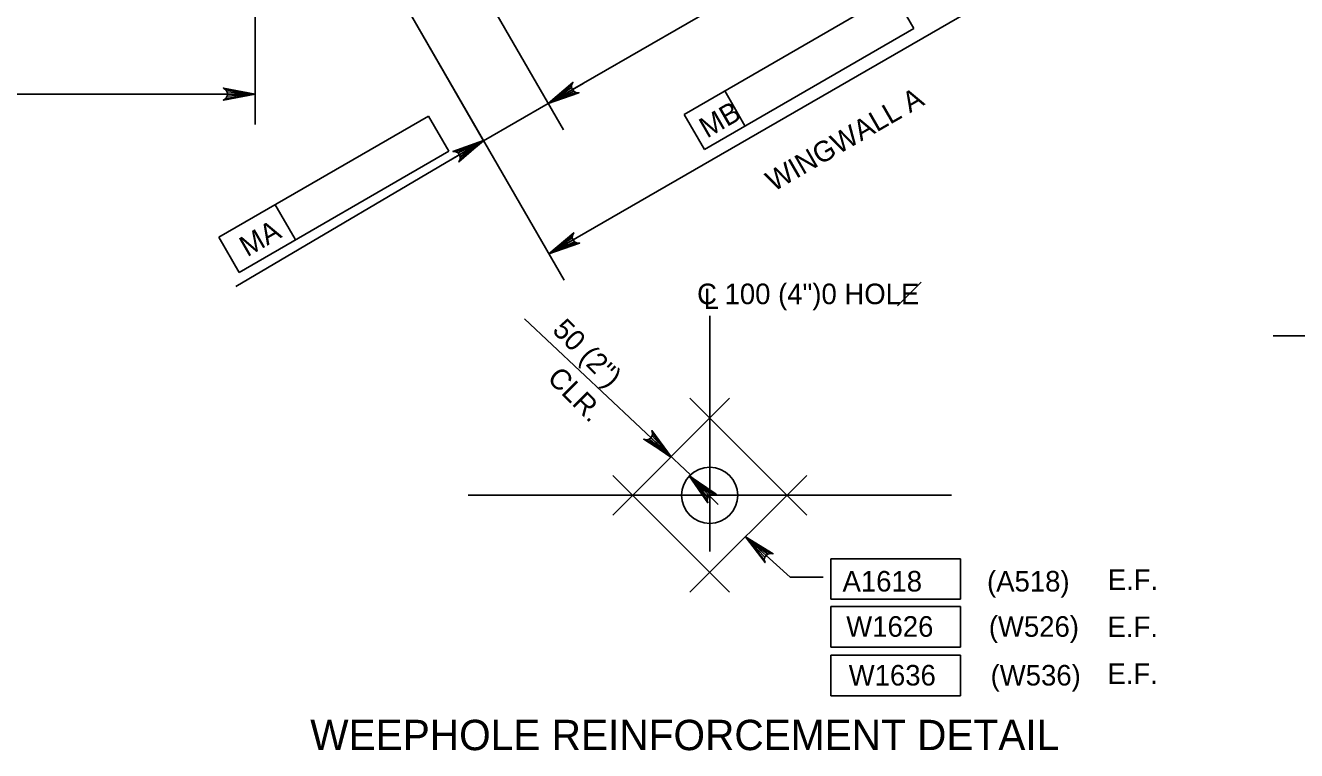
# Model space of a CAD drawing. Extents: x 634540 to 640306, y 296059 to 300275.
# Drawn here: x 639655.1 to 639840.5, y 297535.8 to 297641.6 of the extents above; entities that cross this region are included whole.
import ezdxf

# ---------------------------------------------------------------- set-up
doc = ezdxf.new("R2010")
doc.units = 0
for name, color, linetype in [('3', 7, 'Continuous'), ('4', 7, 'Continuous'), ('6', 7, 'Continuous')]:
    doc.layers.add(name, color=color, linetype=linetype)

msp = doc.modelspace()

# ---------------------------------------------------------------- linework, layer by layer
at = {"layer": '3'}
for p, q in [((639754.92, 297564.84), (639754.92, 297599.21)), ((639719.67, 297573.04), (639790.18, 297573.04))]:
    msp.add_line(p, q, dxfattribs=at)
msp.add_circle((639754.92, 297573.04), 4.1, dxfattribs=at)
at = {"layer": '4'}
for p, q in [((639688.64, 297680.89), (639688.64, 297627.12)), ((639689.41, 297681.1), (639733.68, 297604.43)), ((639689.41, 297681.1), (639721.95, 297624.74)), ((639800.21, 297669.93), (639731.37, 297630.18)), ((639809.74, 297653.43), (639731.48, 297608.25)), ((639751.18, 297628.6), (639781.76, 297646.26)), ((639781.76, 297646.26), (639784.71, 297641.14)), ((639723.38, 297644.01), (639733.58, 297626.35)), ((639784.71, 297641.14), (639754.14, 297623.49)), ((639733.93, 297631.66), (639736.48, 297633.13)), ((639468.96, 297631.55), (639688.64, 297631.55)), ((639760.07, 297626.91), (639757.11, 297632.03)), ((639731.37, 297630.18), (639721.95, 297624.74)), ((639683.33, 297610.68), (639713.9, 297628.33)), ((639713.9, 297628.33), (639716.85, 297623.22)), ((639754.14, 297623.49), (639751.18, 297628.6)), ((639721.93, 297624.78), (639685.78, 297603.52)), ((639716.85, 297623.22), (639686.28, 297605.56)), ((639719.39, 297623.27), (639716.84, 297621.79)), ((639694.46, 297610.41), (639691.51, 297615.52)), ((639686.28, 297605.56), (639683.33, 297610.68)), ((639782.31, 297600.68), (639785.75, 297604.12)), ((639752.1, 297576.02), (639727.93, 297598.78)), ((639857.08, 297596.29), (639837.14, 297596.29)), ((639751.95, 297575.87), (639756.14, 297571.68)), ((639760.13, 297567), (639766.64, 297561.08)), ((639772.58, 297563.79), (639791.53, 297563.79)), ((639772.58, 297557.88), (639772.58, 297563.79)), ((639791.53, 297563.79), (639791.53, 297557.88)), ((639766.64, 297561.08), (639771.49, 297561.08)), ((639791.53, 297557.88), (639772.58, 297557.88)), ((639772.58, 297556.82), (639791.53, 297556.82)), ((639772.58, 297550.91), (639772.58, 297556.82)), ((639791.53, 297556.82), (639791.53, 297550.91)), ((639791.53, 297550.91), (639772.58, 297550.91)), ((639772.58, 297549.72), (639791.53, 297549.72)), ((639772.58, 297543.81), (639772.58, 297549.72)), ((639791.53, 297549.72), (639791.53, 297543.81)), ((639791.53, 297543.81), (639772.58, 297543.81))]:
    msp.add_line(p, q, dxfattribs=at)
for points in [[(639731.37, 297630.18), (639734.97, 297633.27), (639734.78, 297632.87), (639734.78, 297632.51), (639734.89, 297632.21), (639735.09, 297631.97), (639735.41, 297631.79), (639735.84, 297631.75), (639731.37, 297630.18), (639735.41, 297631.79), (639735.09, 297631.97), (639731.37, 297630.18), (639734.89, 297632.21), (639734.78, 297632.51), (639731.37, 297630.18), (639734.78, 297632.87)], [(639688.64, 297631.55), (639683.98, 297630.68), (639684.34, 297630.93), (639684.53, 297631.24), (639684.58, 297631.55), (639684.53, 297631.87), (639684.34, 297632.18), (639683.98, 297632.43), (639688.64, 297631.55), (639684.34, 297632.18), (639684.53, 297631.87), (639688.64, 297631.55), (639684.58, 297631.55), (639684.53, 297631.24), (639688.64, 297631.55), (639684.34, 297630.93)], [(639721.93, 297624.78), (639718.35, 297621.67), (639718.54, 297622.06), (639718.54, 297622.43), (639718.42, 297622.72), (639718.22, 297622.97), (639717.9, 297623.14), (639717.47, 297623.17), (639721.93, 297624.78), (639717.9, 297623.14), (639718.22, 297622.97), (639721.93, 297624.78), (639718.42, 297622.72), (639718.54, 297622.43), (639721.93, 297624.78), (639718.54, 297622.06)], [(639731.48, 297608.25), (639735.08, 297611.33), (639734.89, 297610.94), (639734.88, 297610.58), (639734.99, 297610.28), (639735.2, 297610.03), (639735.51, 297609.85), (639735.95, 297609.82), (639731.48, 297608.25), (639735.51, 297609.85), (639735.2, 297610.03), (639731.48, 297608.25), (639734.99, 297610.28), (639734.88, 297610.58), (639731.48, 297608.25), (639734.89, 297610.94)], [(639749.29, 297578.66), (639745.3, 297581.22), (639745.73, 297581.15), (639746.08, 297581.25), (639746.33, 297581.44), (639746.51, 297581.71), (639746.59, 297582.06), (639746.5, 297582.49), (639749.29, 297578.66), (639746.59, 297582.06), (639746.51, 297581.71), (639749.29, 297578.66), (639746.33, 297581.44), (639746.08, 297581.25), (639749.29, 297578.66), (639745.73, 297581.15)], [(639751.95, 297575.87), (639755.87, 297573.19), (639755.44, 297573.27), (639755.08, 297573.18), (639754.83, 297573), (639754.64, 297572.74), (639754.55, 297572.39), (639754.63, 297571.96), (639751.95, 297575.87), (639754.55, 297572.39), (639754.64, 297572.74), (639751.95, 297575.87), (639754.83, 297573), (639755.08, 297573.18), (639751.95, 297575.87), (639755.44, 297573.27)], [(639760.13, 297567), (639764.17, 297564.51), (639763.74, 297564.57), (639763.39, 297564.46), (639763.14, 297564.27), (639762.97, 297564), (639762.89, 297563.64), (639762.99, 297563.22), (639760.13, 297567), (639762.89, 297563.64), (639762.97, 297564), (639760.13, 297567), (639763.14, 297564.27), (639763.39, 297564.46), (639760.13, 297567), (639763.74, 297564.57)]]:
    msp.add_lwpolyline(points, dxfattribs=at)
for points in [[(639685.69, 297632.05), (639685.69, 297631.06), (639688.64, 297631.55)], [(639733.68, 297632.08), (639734.17, 297631.23), (639731.37, 297630.18)], [(639719.15, 297623.69), (639719.64, 297622.84), (639721.95, 297624.74)], [(639733.79, 297610.15), (639734.28, 297609.29), (639731.48, 297608.24)], [(639747.49, 297581.03), (639746.79, 297580.33), (639749.23, 297578.59)], [(639754.4, 297574.12), (639753.71, 297573.42), (639751.97, 297575.86)], [(639761.99, 297564.65), (639762.65, 297565.38), (639760.13, 297567)]]:
    msp.add_lwpolyline(points, close=True, dxfattribs=at)
at = {"layer": '6'}
for p, q in [((639757.82, 297587.19), (639740.78, 297570.14)), ((639752.02, 297587.19), (639769.07, 297570.14)), ((639757.82, 297558.89), (639740.78, 297575.94)), ((639752.02, 297558.89), (639769.07, 297575.94))]:
    msp.add_line(p, q, dxfattribs=at)

# ---------------------------------------------------------------- texts
at = {"layer": '3'}
msp.add_text('C 100 (4")0 HOLE', height=3.0001, dxfattribs=at).set_placement((639753.08, 297600.92))
at = {"layer": '4'}
for s, rotation, p in [('WINGWALL A', 30, (639764.24, 297617.27)), ('MB', 30, (639754.53, 297625.06)), ('MA', 30, (639687.46, 297607.75)), ('50 (2")', 315, (639731.82, 297596.97)), ('CLR.', 315, (639731.07, 297589.95))]:
    msp.add_text(s, height=3, rotation=rotation, dxfattribs=at).set_placement(p)
for s, height, p in [('L', 3, (639754.04, 297600.2)), ('A1618', 3, (639774.3, 297559.01)), ('(A518)', 3, (639795.38, 297559.01)), ('E.F.', 3, (639812.99, 297559.23)), ('W1626', 3, (639774.84, 297552.41)), ('(W526)', 3, (639795.64, 297552.41)), ('E.F.', 3, (639812.96, 297552.36)), ('W1636', 3, (639775.2, 297545.3)), ('(W536)', 3, (639795.9, 297545.3)), ('E.F.', 3, (639812.94, 297545.54)), ('WEEPHOLE REINFORCEMENT DETAIL', 4.4294, (639696.65, 297535.87))]:
    msp.add_text(s, height=height, dxfattribs=at).set_placement(p)

doc.saveas('drawing.dxf')
